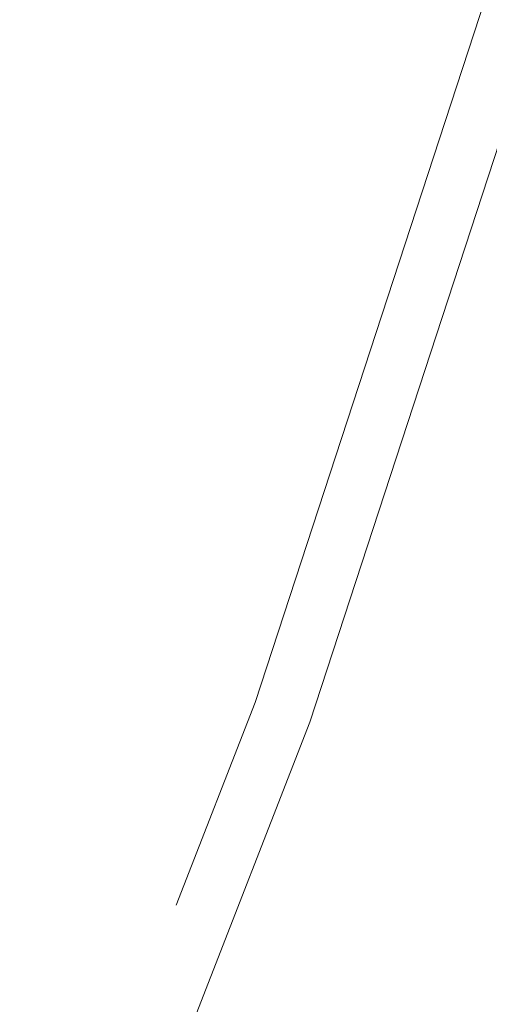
# Model space of a CAD drawing. Header units: metres. Extents: x 163628 to 168255, y 402691 to 405367.
# Tile 1036 of 1056: x 165589.817 to 165590.464, y 403995.285 to 403996.641. Entities that reach past the tile are written whole.
import ezdxf

# ---------------------------------------------------------------- set-up
doc = ezdxf.new("R2010")
doc.units = ezdxf.units.M
doc.linetypes.add('X-CA190022.004-UO-DWM_Snelfietsroute$0$VH-OPSLUITBAND_80X200', pattern=[14, 8, -2, 2, -2])
doc.layers.add('X-CA190022.004-UO-DWM_Snelfietsroute$0$N-WE-VH-KANTOPSLUITING_ACHTERKANTBAND-G', color=7, linetype='Continuous', lineweight=20)
doc.layers.add('X-CA190022.004-UO-DWM_Snelfietsroute$0$N-WE-VH-KANTOPSLUITING_OPSLUITBAND_80X200-G', color=7, linetype='X-CA190022.004-UO-DWM_Snelfietsroute$0$VH-OPSLUITBAND_80X200', lineweight=20)

msp = doc.modelspace()

# ---------------------------------------------------------------- linework, layer by layer
at = {"layer": 'X-CA190022.004-UO-DWM_Snelfietsroute$0$N-WE-VH-KANTOPSLUITING_ACHTERKANTBAND-G', "flags": 128}
msp.add_lwpolyline([(165598.5063, 404012.7933), (165599.2312, 404011.3891, 0.287783), (165591.6821, 403998.7826), (165591.0927, 403998.9049), (165590.9043, 403997.9968), (165590.5928, 403996.826), (165590.2164, 403995.6735), (165589.7764, 403994.5429), (165589.2739, 403993.4376), (165588.7119, 403992.3637), (165588.1079, 403991.3487), (165587.4093, 403990.3104), (165586.6719, 403989.338), (165585.883, 403988.4095), (165585.0431, 403987.5256), (165584.1549, 403986.6891), (165583.2209, 403985.9027), (165582.2441, 403985.1687), (165581.3143, 403984.5478), (165581.1997, 403984.4742), (165581.1186, 403984.4252)], format="xyb", dxfattribs=at)
at = {"layer": 'X-CA190022.004-UO-DWM_Snelfietsroute$0$N-WE-VH-KANTOPSLUITING_OPSLUITBAND_80X200-G', "ltscale": 0.2, "flags": 128}
msp.add_lwpolyline([(165598.4352, 404012.7566), (165599.1233, 404011.4237, 0.284266), (165591.6004, 403998.8812), (165591.0306, 403998.9995), (165590.8264, 403998.0152), (165590.516, 403996.8487), (165590.1411, 403995.7004), (165589.7027, 403994.5739), (165589.202, 403993.4727), (165588.642, 403992.4028), (165588.0403, 403991.3915), (165587.3442, 403990.357), (165586.6095, 403989.3881), (165585.8234, 403988.463), (165584.9867, 403987.5824), (165584.1017, 403986.7489), (165583.1711, 403985.9653), (165582.1978, 403985.234), (165581.2705, 403984.6147), (165581.1574, 403984.5421), (165581.0772, 403984.4937)], format="xyb", dxfattribs=at)

doc.saveas('drawing.dxf')
